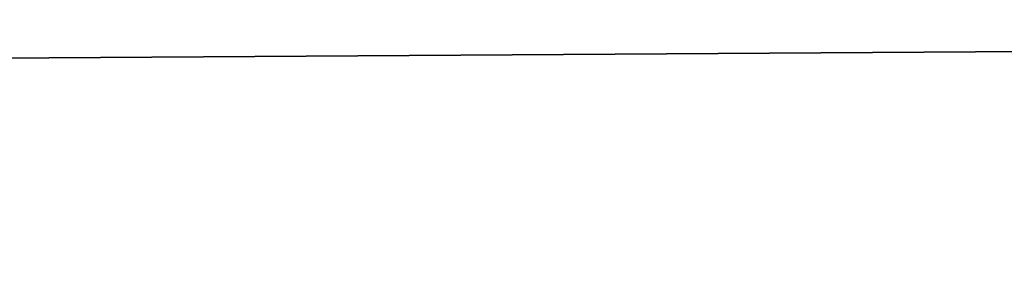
# Model space of a CAD drawing. Header units: millimetres. Extents: x -144 to 364, y -408 to 1133.
# Tile 1017 of 1056: x -55.6993 to -55.5798, y 987.4551 to 987.4875. Entities that reach past the tile are written whole.
import ezdxf

# ---------------------------------------------------------------- set-up
doc = ezdxf.new("R2010")
doc.units = ezdxf.units.MM
doc.header["$LTSCALE"] = 41.718519
for name, color, linetype in [('1639', 7, 'CONTINUOUS'), ('1640', 7, 'CONTINUOUS'), ('1641', 7, 'CONTINUOUS'), ('1642', 7, 'CONTINUOUS')]:
    doc.layers.add(name, color=color, linetype=linetype)

msp = doc.modelspace()

# ---------------------------------------------------------------- linework, layer by layer
at = {"layer": '1639', "color": 7, "linetype": 'CONTINUOUS', "true_color": 0xaaaaaa}
for points in [[(-51.02209, 987.37597, 400.1365), (-61.53167, 987.95, 394.18123), (-66.05873, 987.37597, 390.92204), (-51.02209, 987.37597, 400.1365)], [(-45.19074, 987.95, 403.0245), (-61.53167, 987.95, 394.18123), (-51.02209, 987.37597, 400.1365), (-45.19074, 987.95, 403.0245)]]:
    msp.add_3dface(points, dxfattribs=at)
at = {"layer": '1640', "color": 7, "linetype": 'CONTINUOUS', "true_color": 0xaaaaaa}
for points in [[(-66.05873, 987.37597, 209.07796), (-61.53167, 987.95, 205.81877), (-51.02209, 987.37597, 199.8635), (-66.05873, 987.37597, 209.07796)], [(-61.53167, 987.95, 205.81877), (-45.19074, 987.95, 196.9755), (-51.02209, 987.37597, 199.8635), (-61.53167, 987.95, 205.81877)]]:
    msp.add_3dface(points, dxfattribs=at)
at = {"layer": '1641', "color": 7, "linetype": 'CONTINUOUS', "true_color": 0xaaaaaa}
for points in [[(-65.39098, 987.51686, 209.99704), (-60.71337, 987.45, 207.07591), (-50.50634, 987.51686, 200.87573), (-65.39098, 987.51686, 209.99704)], [(-60.71337, 987.45, 207.07591), (-44.58986, 987.45, 198.34989), (-50.50634, 987.51686, 200.87573), (-60.71337, 987.45, 207.07591)]]:
    msp.add_3dface(points, dxfattribs=at)
at = {"layer": '1642', "color": 7, "linetype": 'CONTINUOUS', "true_color": 0xaaaaaa}
for points in [[(-50.50634, 987.51686, 399.12427), (-60.71337, 987.45, 392.92409), (-65.39098, 987.51686, 390.00296), (-50.50634, 987.51686, 399.12427)], [(-44.58986, 987.45, 401.65011), (-60.71337, 987.45, 392.92409), (-50.50634, 987.51686, 399.12427), (-44.58986, 987.45, 401.65011)]]:
    msp.add_3dface(points, dxfattribs=at)

doc.saveas('drawing.dxf')
